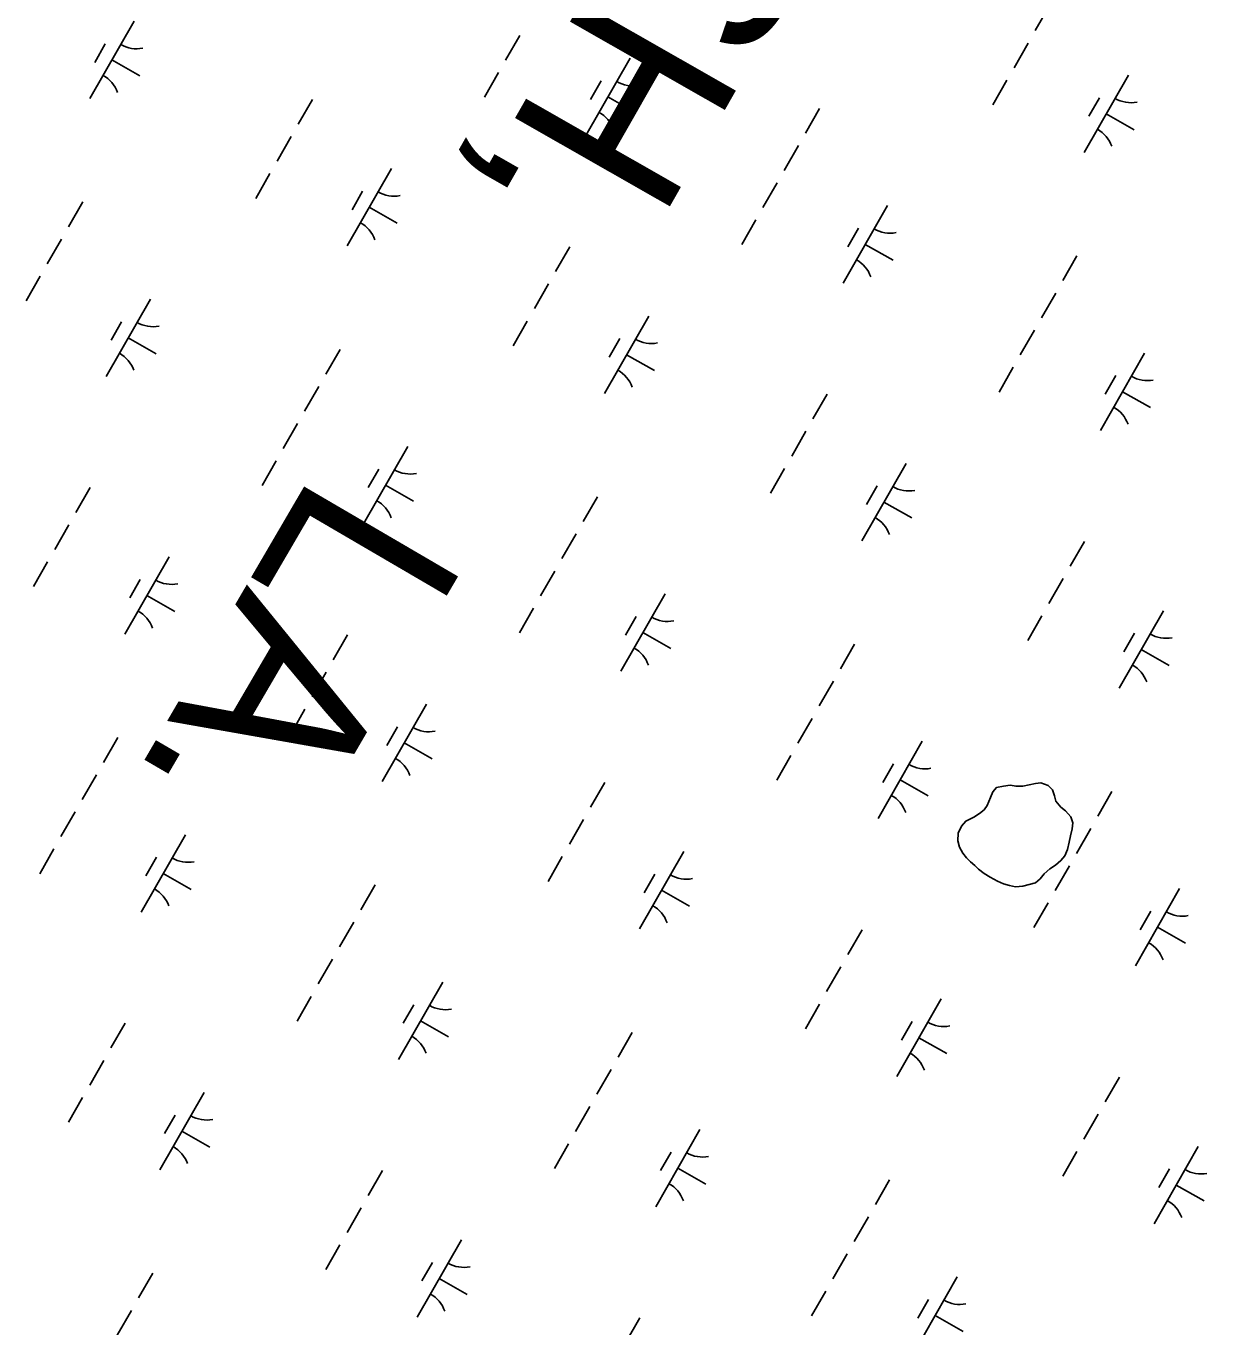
# Model space of a CAD drawing. Extents: x 3930721 to 3950824, y 220441 to 242861.
# Drawn here: x 3939310 to 3939972, y 233943 to 234672 of the extents above; entities that cross this region are included whole.
import ezdxf

# ---------------------------------------------------------------- set-up
doc = ezdxf.new("R2010")
doc.units = 0
for name, color, linetype in [('V-TOPO-GNAM-IDEN', 7, 'Continuous'), ('V-TOPO-SHOR', 7, 'Continuous'), ('V-WETL-SWMP', 7, 'Continuous')]:
    doc.layers.add(name, color=color, linetype=linetype)

msp = doc.modelspace()

# ---------------------------------------------------------------- linework, layer by layer
at = {"layer": 'V-TOPO-SHOR'}
msp.add_lwpolyline([(3939868.81, 234189.93), (3939864.79, 234189.57), (3939861.48, 234190.31), (3939858.04, 234191.32), (3939854.74, 234192.74), (3939850.49, 234195.01), (3939847.2, 234196.99), (3939844.05, 234199.52), (3939841.87, 234201.62), (3939839.55, 234203.59), (3939837.23, 234205.83), (3939835.19, 234208.48), (3939833.3, 234211.82), (3939832.38, 234215.43), (3939832.57, 234219.58), (3939834.42, 234223.56), (3939836.81, 234226.43), (3939841.4, 234228.58), (3939844.47, 234230.61), (3939847.12, 234232.79), (3939848.95, 234235.25), (3939850.81, 234239.65), (3939851.95, 234242.82), (3939854.06, 234245.27), (3939858.08, 234246.05), (3939861.82, 234246.55), (3939865.12, 234245.96), (3939868.86, 234246.04), (3939872.46, 234246.83), (3939875.93, 234247.47), (3939878.97, 234247.98), (3939883.1, 234246.41), (3939885.56, 234244.03), (3939886.62, 234240.7), (3939887.41, 234237.64), (3939890.12, 234234.29), (3939892.86, 234232.18), (3939895.86, 234228.83), (3939896.92, 234225.49), (3939896.46, 234222.18), (3939895.58, 234218.18), (3939894.84, 234214.6), (3939893.95, 234210.47), (3939892.39, 234206.9), (3939890.28, 234204.3), (3939887.2, 234201.71), (3939884, 234199.68), (3939880.78, 234196.82), (3939878.67, 234194.08), (3939876.02, 234191.77), (3939868.81, 234189.93)], dxfattribs=at)
at = {"layer": 'V-WETL-SWMP'}
for p, q in [((3939883.8, 234683.7), (3939875.84, 234669.81)), ((3939370.32, 234675.09), (3939345.47, 234631.7)), ((3939586.7, 234667.16), (3939578.75, 234653.27)), ((3939354.18, 234662.43), (3939348.22, 234652.02)), ((3939871.87, 234662.87), (3939863.92, 234648.99)), ((3939357.9, 234653.39), (3939373.52, 234644.45)), ((3939648.53, 234654.31), (3939623.68, 234610.92)), ((3939574.78, 234646.33), (3939566.82, 234632.45)), ((3939928.06, 234644.86), (3939903.21, 234601.47)), ((3939632.39, 234641.66), (3939626.43, 234631.25)), ((3939859.94, 234642.04), (3939851.99, 234628.16)), ((3939470.39, 234631.26), (3939462.44, 234617.38)), ((3939636.1, 234632.62), (3939651.72, 234623.67)), ((3939911.93, 234632.2), (3939905.96, 234621.79)), ((3939754.9, 234626.15), (3939746.95, 234612.26)), ((3939915.64, 234623.16), (3939931.26, 234614.22)), ((3939458.47, 234610.43), (3939450.52, 234596.55)), ((3939742.97, 234605.32), (3939735.02, 234591.43)), ((3939446.54, 234589.61), (3939438.59, 234575.72)), ((3939514.66, 234592.42), (3939489.81, 234549.03)), ((3939498.52, 234579.77), (3939492.56, 234569.35)), ((3939731.04, 234584.49), (3939723.09, 234570.61)), ((3939341.5, 234573.71), (3939333.55, 234559.82)), ((3939792.87, 234571.65), (3939768.02, 234528.26)), ((3939502.24, 234570.73), (3939517.86, 234561.78)), ((3939719.12, 234563.67), (3939711.17, 234549.78)), ((3939776.73, 234558.99), (3939770.77, 234548.58)), ((3939329.57, 234552.88), (3939321.62, 234539)), ((3939780.45, 234549.95), (3939796.07, 234541.01)), ((3939614.74, 234548.59), (3939606.78, 234534.71)), ((3939899.24, 234543.48), (3939891.29, 234529.6)), ((3939317.64, 234532.06), (3939309.69, 234518.17)), ((3939602.81, 234527.77), (3939594.86, 234513.88)), ((3939887.31, 234522.65), (3939879.36, 234508.77)), ((3939379.47, 234519.21), (3939354.62, 234475.82)), ((3939363.33, 234506.56), (3939357.37, 234496.14)), ((3939590.88, 234506.94), (3939582.93, 234493.06)), ((3939659, 234509.75), (3939634.15, 234466.37)), ((3939875.39, 234501.83), (3939867.43, 234487.94)), ((3939367.04, 234497.52), (3939382.66, 234488.57)), ((3939642.87, 234497.1), (3939636.9, 234486.69)), ((3939485.84, 234491.04), (3939477.89, 234477.16)), ((3939646.58, 234488.06), (3939662.2, 234479.11)), ((3939937.21, 234488.98), (3939912.36, 234445.59)), ((3939863.46, 234481), (3939855.51, 234467.12)), ((3939473.91, 234470.22), (3939465.96, 234456.33)), ((3939921.07, 234476.33), (3939915.11, 234465.91)), ((3939759.08, 234465.93), (3939751.13, 234452.04)), ((3939924.79, 234467.29), (3939940.41, 234458.34)), ((3939461.98, 234449.39), (3939454.03, 234435.51)), ((3939747.15, 234445.1), (3939739.2, 234431.22)), ((3939523.81, 234436.54), (3939498.96, 234393.15)), ((3939450.06, 234428.56), (3939442.1, 234414.68)), ((3939803.34, 234427.09), (3939778.5, 234383.7)), ((3939507.67, 234423.89), (3939501.71, 234413.48)), ((3939735.22, 234424.28), (3939727.27, 234410.39)), ((3939345.68, 234413.49), (3939337.72, 234399.61)), ((3939511.39, 234414.85), (3939527.01, 234405.9)), ((3939787.21, 234414.44), (3939781.24, 234404.02)), ((3939630.18, 234408.38), (3939622.23, 234394.49)), ((3939790.92, 234405.39), (3939806.54, 234396.45)), ((3939333.75, 234392.67), (3939325.8, 234378.78)), ((3939618.25, 234387.55), (3939610.3, 234373.67)), ((3939903.42, 234383.26), (3939895.47, 234369.38)), ((3939389.94, 234374.65), (3939365.09, 234331.26)), ((3939321.82, 234371.84), (3939313.87, 234357.96)), ((3939373.81, 234362), (3939367.84, 234351.59)), ((3939606.33, 234366.72), (3939598.37, 234352.84)), ((3939891.49, 234362.44), (3939883.54, 234348.55)), ((3939377.52, 234352.96), (3939393.14, 234344.01)), ((3939668.15, 234353.88), (3939643.3, 234310.49)), ((3939594.4, 234345.9), (3939586.45, 234332.01)), ((3939652.01, 234341.22), (3939646.05, 234330.81)), ((3939879.56, 234341.61), (3939871.61, 234327.73)), ((3939947.69, 234344.42), (3939922.84, 234301.03)), ((3939490.02, 234330.83), (3939482.07, 234316.94)), ((3939655.73, 234332.18), (3939671.35, 234323.24)), ((3939931.55, 234331.77), (3939925.58, 234321.36)), ((3939774.52, 234325.71), (3939766.57, 234311.83)), ((3939935.26, 234322.73), (3939950.88, 234313.78)), ((3939478.09, 234310), (3939470.14, 234296.12)), ((3939762.59, 234304.88), (3939754.64, 234291)), ((3939466.16, 234289.17), (3939458.21, 234275.29)), ((3939534.28, 234291.99), (3939509.44, 234248.6)), ((3939750.67, 234284.06), (3939742.72, 234270.17)), ((3939361.12, 234273.27), (3939353.17, 234259.39)), ((3939518.15, 234279.33), (3939512.18, 234268.92)), ((3939521.86, 234270.29), (3939537.48, 234261.35)), ((3939812.49, 234271.21), (3939787.64, 234227.82)), ((3939738.74, 234263.23), (3939730.79, 234249.35)), ((3939796.36, 234258.56), (3939790.39, 234248.14)), ((3939349.19, 234252.45), (3939341.24, 234238.56)), ((3939634.36, 234248.16), (3939626.41, 234234.28)), ((3939800.07, 234249.52), (3939815.69, 234240.57)), ((3939851.95, 234242.81), (3939854.06, 234245.27)), ((3939854.06, 234245.27), (3939858.08, 234246.05)), ((3939858.08, 234246.05), (3939861.82, 234246.55)), ((3939861.82, 234246.55), (3939865.12, 234245.96)), ((3939865.12, 234245.96), (3939868.86, 234246.05)), ((3939868.86, 234246.05), (3939872.46, 234246.83)), ((3939872.46, 234246.83), (3939875.93, 234247.47)), ((3939875.93, 234247.47), (3939878.97, 234247.98)), ((3939878.97, 234247.98), (3939883.1, 234246.41)), ((3939883.1, 234246.41), (3939885.56, 234244.03)), ((3939885.56, 234244.03), (3939886.62, 234240.7)), ((3939918.86, 234243.04), (3939910.91, 234229.16)), ((3939848.95, 234235.25), (3939850.81, 234239.65)), ((3939850.81, 234239.65), (3939851.95, 234242.81)), ((3939886.62, 234240.7), (3939887.41, 234237.64)), ((3939887.41, 234237.64), (3939890.12, 234234.29)), ((3939337.27, 234231.62), (3939329.31, 234217.74)), ((3939836.81, 234226.43), (3939841.4, 234228.58)), ((3939841.4, 234228.58), (3939844.47, 234230.61)), ((3939844.47, 234230.61), (3939847.12, 234232.79)), ((3939847.12, 234232.79), (3939848.95, 234235.25)), ((3939890.12, 234234.29), (3939892.86, 234232.18)), ((3939892.86, 234232.18), (3939895.86, 234228.83)), ((3939895.86, 234228.83), (3939896.92, 234225.49)), ((3939622.43, 234227.33), (3939614.48, 234213.45)), ((3939832.57, 234219.58), (3939834.42, 234223.56)), ((3939834.42, 234223.56), (3939836.81, 234226.43)), ((3939896.46, 234222.18), (3939895.58, 234218.19)), ((3939896.92, 234225.49), (3939896.46, 234222.18)), ((3939906.94, 234222.22), (3939898.98, 234208.33)), ((3939399.09, 234218.77), (3939374.24, 234175.39)), ((3939832.38, 234215.43), (3939832.57, 234219.58)), ((3939833.3, 234211.83), (3939832.38, 234215.43)), ((3939894.84, 234214.6), (3939893.96, 234210.47)), ((3939895.58, 234218.19), (3939894.84, 234214.6)), ((3939325.34, 234210.8), (3939317.39, 234196.91)), ((3939678.63, 234209.32), (3939653.78, 234165.93)), ((3939835.19, 234208.48), (3939833.3, 234211.83)), ((3939837.23, 234205.83), (3939835.19, 234208.48)), ((3939892.39, 234206.9), (3939890.28, 234204.3)), ((3939893.96, 234210.47), (3939892.39, 234206.9)), ((3939382.95, 234206.12), (3939376.99, 234195.71)), ((3939610.5, 234206.51), (3939602.55, 234192.62)), ((3939839.55, 234203.59), (3939837.23, 234205.83)), ((3939841.87, 234201.62), (3939839.55, 234203.59)), ((3939844.05, 234199.52), (3939841.87, 234201.62)), ((3939847.2, 234196.99), (3939844.05, 234199.52)), ((3939884, 234199.68), (3939880.78, 234196.82)), ((3939887.21, 234201.71), (3939884, 234199.68)), ((3939895.01, 234201.39), (3939887.06, 234187.51)), ((3939890.28, 234204.3), (3939887.21, 234201.71)), ((3939386.67, 234197.08), (3939402.29, 234188.13)), ((3939662.49, 234196.67), (3939656.52, 234186.25)), ((3939850.49, 234195.01), (3939847.2, 234196.99)), ((3939854.74, 234192.74), (3939850.49, 234195.01)), ((3939858.04, 234191.32), (3939854.74, 234192.74)), ((3939878.67, 234194.08), (3939876.02, 234191.77)), ((3939880.78, 234196.82), (3939878.67, 234194.08)), ((3939505.46, 234190.61), (3939497.51, 234176.72)), ((3939666.2, 234187.63), (3939681.82, 234178.68)), ((3939861.48, 234190.3), (3939858.04, 234191.32)), ((3939864.79, 234189.57), (3939861.48, 234190.3)), ((3939868.81, 234189.93), (3939864.79, 234189.57)), ((3939876.02, 234191.77), (3939868.81, 234189.93)), ((3939956.83, 234188.54), (3939931.99, 234145.16)), ((3939883.08, 234180.57), (3939875.13, 234166.68)), ((3939940.7, 234175.89), (3939934.73, 234165.48)), ((3939493.53, 234169.78), (3939485.58, 234155.9)), ((3939778.7, 234165.49), (3939770.75, 234151.61)), ((3939944.41, 234166.85), (3939960.03, 234157.9)), ((3939481.61, 234148.96), (3939473.66, 234135.07)), ((3939766.77, 234144.67), (3939758.82, 234130.78)), ((3939543.43, 234136.11), (3939518.58, 234092.72)), ((3939469.68, 234128.13), (3939461.73, 234114.25)), ((3939822.97, 234126.65), (3939798.12, 234083.27)), ((3939527.3, 234123.46), (3939521.33, 234113.04)), ((3939754.85, 234123.84), (3939746.89, 234109.96)), ((3939365.3, 234113.06), (3939357.35, 234099.17)), ((3939531.01, 234114.41), (3939546.63, 234105.47)), ((3939806.83, 234114), (3939800.87, 234103.59)), ((3939649.8, 234107.94), (3939641.85, 234094.06)), ((3939810.54, 234104.96), (3939826.16, 234096.01)), ((3939353.37, 234092.23), (3939345.42, 234078.35)), ((3939637.88, 234087.12), (3939629.92, 234073.23)), ((3939923.04, 234082.83), (3939915.09, 234068.94)), ((3939341.44, 234071.4), (3939333.49, 234057.52)), ((3939409.57, 234074.22), (3939384.72, 234030.83)), ((3939393.43, 234061.56), (3939387.46, 234051.15)), ((3939625.95, 234066.29), (3939618, 234052.41)), ((3939911.11, 234062), (3939903.16, 234048.12)), ((3939687.77, 234053.44), (3939662.93, 234010.05)), ((3939397.14, 234052.52), (3939412.76, 234043.58)), ((3939614.02, 234045.46), (3939606.07, 234031.58)), ((3939671.64, 234040.79), (3939665.67, 234030.38)), ((3939899.19, 234041.17), (3939891.24, 234027.29)), ((3939967.31, 234043.99), (3939942.46, 234000.6)), ((3939675.35, 234031.75), (3939690.97, 234022.8)), ((3939509.64, 234030.39), (3939501.69, 234016.51)), ((3939794.14, 234025.28), (3939786.19, 234011.39)), ((3939951.17, 234031.33), (3939945.21, 234020.92)), ((3939954.88, 234022.29), (3939970.5, 234013.35)), ((3939497.71, 234009.56), (3939489.76, 233995.68)), ((3939782.22, 234004.45), (3939774.27, 233990.57)), ((3939485.79, 233988.74), (3939477.83, 233974.85)), ((3939553.91, 233991.55), (3939529.06, 233948.16)), ((3939770.29, 233983.62), (3939762.34, 233969.74)), ((3939537.77, 233978.9), (3939531.81, 233968.48)), ((3939380.74, 233972.84), (3939372.79, 233958.96)), ((3939541.48, 233969.86), (3939557.1, 233960.91)), ((3939832.12, 233970.78), (3939807.27, 233927.39)), ((3939758.36, 233962.8), (3939750.41, 233948.91)), ((3939368.82, 233952.01), (3939360.86, 233938.13)), ((3939815.98, 233958.12), (3939810.01, 233947.71)), ((3939653.98, 233947.72), (3939646.03, 233933.84)), ((3939819.69, 233949.08), (3939835.31, 233940.14))]:
    msp.add_line(p, q, dxfattribs=at)
for centre, start, end in [((3939371.83, 234677.24), 239.42788, 280.97154), ((3939344.37, 234629.31), 19.42788, 60.97154), ((3939650.04, 234656.47), 239.42788, 280.97154), ((3939929.57, 234647.01), 239.42788, 280.97154), ((3939622.58, 234608.53), 19.42788, 60.97154), ((3939902.12, 234599.08), 19.42788, 60.97154), ((3939516.17, 234594.58), 239.42788, 280.97154), ((3939488.72, 234546.64), 19.42788, 60.97154), ((3939794.38, 234573.8), 239.42788, 280.97154), ((3939766.92, 234525.86), 19.42788, 60.97154), ((3939380.98, 234521.37), 239.42788, 280.97154), ((3939660.51, 234511.91), 239.42788, 280.97154), ((3939353.52, 234473.43), 19.42788, 60.97154), ((3939633.06, 234463.97), 19.42788, 60.97154), ((3939938.72, 234491.14), 239.42788, 280.97154), ((3939911.27, 234443.2), 19.42788, 60.97154), ((3939525.32, 234438.7), 239.42788, 280.97154), ((3939804.85, 234429.25), 239.42788, 280.97154), ((3939497.86, 234390.76), 19.42788, 60.97154), ((3939777.4, 234381.31), 19.42788, 60.97154), ((3939391.45, 234376.81), 239.42788, 280.97154), ((3939364, 234328.87), 19.42788, 60.97154), ((3939669.66, 234356.03), 239.42788, 280.97154), ((3939949.2, 234346.58), 239.42788, 280.97154), ((3939642.21, 234308.1), 19.42788, 60.97154), ((3939921.74, 234298.64), 19.42788, 60.97154), ((3939535.79, 234294.14), 239.42788, 280.97154), ((3939508.34, 234246.2), 19.42788, 60.97154), ((3939814, 234273.37), 239.42788, 280.97154), ((3939786.55, 234225.43), 19.42788, 60.97154), ((3939400.6, 234220.93), 239.42788, 280.97154), ((3939680.13, 234211.48), 239.42788, 280.97154), ((3939373.15, 234172.99), 19.42788, 60.97154), ((3939652.68, 234163.54), 19.42788, 60.97154), ((3939958.34, 234190.7), 239.42788, 280.97154), ((3939930.89, 234142.76), 19.42788, 60.97154), ((3939544.94, 234138.27), 239.42788, 280.97154), ((3939824.48, 234128.81), 239.42788, 280.97154), ((3939517.49, 234090.33), 19.42788, 60.97154), ((3939797.02, 234080.87), 19.42788, 60.97154), ((3939411.07, 234076.37), 239.42788, 280.97154), ((3939383.62, 234028.44), 19.42788, 60.97154), ((3939689.28, 234055.6), 239.42788, 280.97154), ((3939968.82, 234046.14), 239.42788, 280.97154), ((3939661.83, 234007.66), 19.42788, 60.97154), ((3939941.36, 233998.21), 19.42788, 60.97154), ((3939555.42, 233993.71), 239.42788, 280.97154), ((3939527.96, 233945.77), 19.42788, 60.97154), ((3939833.63, 233972.93), 239.42788, 280.97154)]:
    msp.add_arc(centre, 17.62, start, end, dxfattribs=at)

# ---------------------------------------------------------------- texts
at = {"layer": 'V-TOPO-GNAM-IDEN'}
for s, rotation, p in [('PARISH,', 240.30059, (3939825.29, 235043.81)), ('LA.', 239.70059, (3939471.24, 234423.6))]:
    msp.add_text(s, height=100, rotation=rotation, dxfattribs=at).set_placement(p)

doc.saveas('drawing.dxf')
